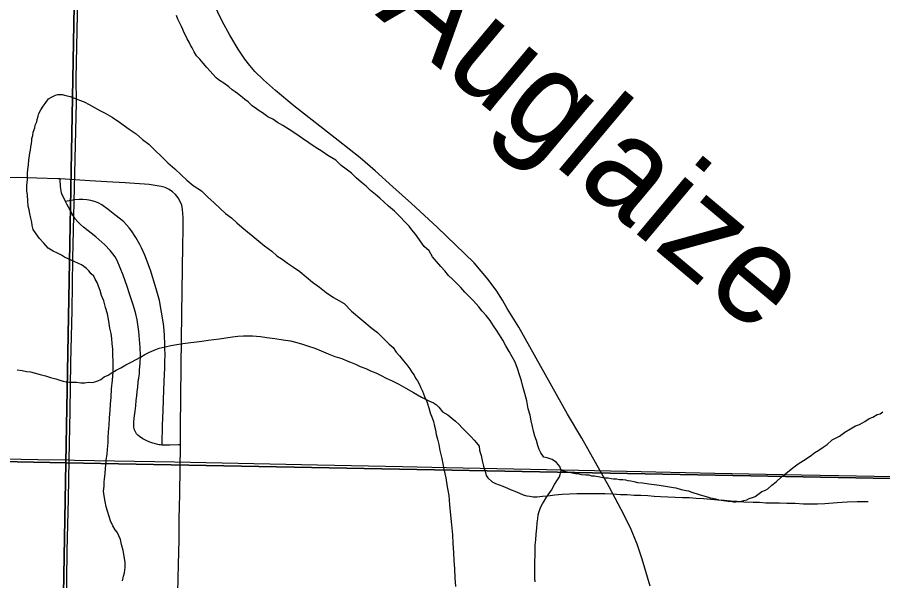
# Model space of a CAD drawing. Extents: x 2.4 to 73.1, y 4.5 to 25.6.
# Drawn here: x 47.0044 to 47.3406, y 19.0042 to 19.223 of the extents above; entities that cross this region are included whole.
import ezdxf

# ---------------------------------------------------------------- set-up
doc = ezdxf.new("R2010")
doc.units = 0
for name, color, linetype in [('GM_X_County_Road', 7, 'Continuous'), ('GM_X_Major_River', 7, 'Continuous'), ('GM_X_Major_River_Text', 7, 'Continuous'), ('GM_X_Minor_River', 7, 'Continuous'), ('GM_X_Section', 7, 'Continuous'), ('GM_X_Township_Road', 7, 'Continuous')]:
    doc.layers.add(name, color=color, linetype=linetype)

msp = doc.modelspace()

# ---------------------------------------------------------------- linework, layer by layer
at = {"layer": 'GM_X_County_Road'}
for points in [[(47.25026, 19.00209), (47.2472, 19.01252), (47.24521, 19.01838), (47.24282, 19.02407), (47.24012, 19.02964), (47.23431, 19.04062), (47.22908, 19.05015), (47.22371, 19.05959), (47.21811, 19.0689), (47.19925, 19.10266), (47.19475, 19.10998), (47.19291, 19.11311), (47.19065, 19.11667), (47.18734, 19.12116), (47.18458, 19.12439), (47.1819, 19.12761), (47.16747, 19.14154), (47.15754, 19.15075), (47.15027, 19.15712), (47.14345, 19.16344), (47.13757, 19.16849), (47.12906, 19.17524), (47.11189, 19.18861), (47.10468, 19.19454), (47.10003, 19.1987), (47.09675, 19.20202), (47.09472, 19.20433), (47.09282, 19.20679), (47.09018, 19.21067), (47.08698, 19.21602), (47.08404, 19.22153), (47.08062, 19.22851)], [(47.06776, 19.05704), (47.06779, 19.05933), (47.06784, 19.06355), (47.06813, 19.08753), (47.0683, 19.10781), (47.06875, 19.13446), (47.06888, 19.14063), (47.0689, 19.14215), (47.06886, 19.14527), (47.06865, 19.14842), (47.06831, 19.15), (47.06773, 19.15152), (47.06692, 19.15292), (47.06591, 19.1542), (47.06471, 19.1553), (47.06336, 19.1562), (47.06189, 19.15691), (47.06032, 19.15734), (47.0588, 19.15761), (47.0557, 19.15808), (47.04638, 19.15872), (47.03916, 19.15915), (47.03256, 19.15955), (47.02672, 19.1599), (47.02106, 19.16024), (47.0202, 19.16029), (47.01206, 19.16054), (47.00465, 19.16076), (46.99592, 19.16071)], [(47.0667, 18.99422), (47.06704, 19.01057), (47.06724, 19.02007), (47.06736, 19.0291), (47.0674, 19.0321), (47.06752, 19.0386), (47.06763, 19.04727), (47.06776, 19.05704)]]:
    msp.add_lwpolyline(points, dxfattribs=at)
at = {"layer": 'GM_X_Major_River'}
for points in [[(47.15565, 19.143), (47.15451, 19.14396), (47.15357, 19.1451), (47.15224, 19.14644), (47.15091, 19.14777), (47.14863, 19.14968), (47.14692, 19.1512), (47.14521, 19.15273), (47.14351, 19.15425), (47.14161, 19.15578), (47.1399, 19.1575), (47.138, 19.15902), (47.1361, 19.16074), (47.13421, 19.16245), (47.13212, 19.16398), (47.13022, 19.16551), (47.12813, 19.1676), (47.12509, 19.16932), (47.12281, 19.17085), (47.12016, 19.17257), (47.11769, 19.17429), (47.11522, 19.17601), (47.11256, 19.17772), (47.11009, 19.17944), (47.10762, 19.18097), (47.10553, 19.18212), (47.10364, 19.18345), (47.10173, 19.18441), (47.09965, 19.18594), (47.09832, 19.1867), (47.09737, 19.18746), (47.09566, 19.18861), (47.09414, 19.19013), (47.09281, 19.19109), (47.09186, 19.19185), (47.08996, 19.19338), (47.08901, 19.19414), (47.08788, 19.1949), (47.08655, 19.19605), (47.08465, 19.19738), (47.08294, 19.19853), (47.08161, 19.19948), (47.07801, 19.20349), (47.07668, 19.2052), (47.07535, 19.20673), (47.07402, 19.20806), (47.07307, 19.20958), (47.07232, 19.21111), (47.07175, 19.21225), (47.07118, 19.21339), (47.07042, 19.21472), (47.06985, 19.21586), (47.06928, 19.21701), (47.06872, 19.21834), (47.06815, 19.21948), (47.06739, 19.221), (47.06682, 19.22233), (47.06626, 19.22367)], [(47.03814, 19.03712), (47.03795, 19.03902), (47.03815, 19.04092), (47.03815, 19.04244), (47.03834, 19.04377), (47.03854, 19.04567), (47.03873, 19.04795), (47.03892, 19.05023), (47.03893, 19.05118), (47.03931, 19.05327), (47.0395, 19.05536), (47.0397, 19.05783), (47.0397, 19.05973), (47.0399, 19.06201), (47.04009, 19.06467), (47.04029, 19.06752), (47.04048, 19.07037), (47.04068, 19.07284), (47.04087, 19.0755), (47.04107, 19.07873), (47.04146, 19.08215), (47.04165, 19.08538), (47.04166, 19.08918), (47.04148, 19.09203), (47.04148, 19.09431), (47.04129, 19.09621), (47.04111, 19.09831), (47.04092, 19.10021), (47.04035, 19.1023), (47.03998, 19.10496), (47.03941, 19.10781), (47.03866, 19.11029), (47.03809, 19.11295), (47.03715, 19.11504), (47.03658, 19.11695), (47.03601, 19.11866), (47.03544, 19.11999), (47.03469, 19.12132), (47.03412, 19.12246), (47.03317, 19.12342), (47.03222, 19.12456), (47.03127, 19.12551), (47.03032, 19.12628), (47.02937, 19.12685), (47.02823, 19.12742), (47.02652, 19.12819), (47.02273, 19.12991), (47.02159, 19.13067), (47.02007, 19.13144), (47.01836, 19.1322), (47.01646, 19.13335), (47.01475, 19.13526), (47.01304, 19.13716), (47.01171, 19.13888), (47.01058, 19.14059), (47.0102, 19.14211), (47.01001, 19.14344), (47.00963, 19.14496), (47.00926, 19.14687), (47.00907, 19.1482), (47.00869, 19.14972), (47.00851, 19.15181), (47.00832, 19.1539), (47.00813, 19.15561), (47.00814, 19.15751), (47.00833, 19.15998), (47.00834, 19.16245), (47.00853, 19.16397), (47.00872, 19.16568), (47.00892, 19.16758), (47.00911, 19.16929), (47.0093, 19.17024), (47.00949, 19.17138), (47.00969, 19.17271), (47.00988, 19.17404), (47.01007, 19.17499), (47.01007, 19.17594), (47.01046, 19.17708), (47.01065, 19.17841), (47.01122, 19.18012), (47.01142, 19.18107), (47.01199, 19.1824), (47.01218, 19.18335), (47.01256, 19.18468), (47.01275, 19.18563), (47.01352, 19.18715), (47.01447, 19.18847), (47.01523, 19.18961), (47.01657, 19.19132), (47.01771, 19.19207), (47.01923, 19.19283), (47.02018, 19.19302), (47.02189, 19.19301), (47.02323, 19.19263), (47.02494, 19.19224), (47.02665, 19.19167), (47.02855, 19.1909), (47.03045, 19.19014), (47.03235, 19.18918), (47.03444, 19.18803), (47.03652, 19.18689)], [(47.03652, 19.18689), (47.03861, 19.18574), (47.04127, 19.18421), (47.04412, 19.1823), (47.04792, 19.17963), (47.05058, 19.17772), (47.05304, 19.17562), (47.05551, 19.17371), (47.05779, 19.17143), (47.06045, 19.16895), (47.06291, 19.16647), (47.06557, 19.16418), (47.06804, 19.16189), (47.07032, 19.1598), (47.07278, 19.1577), (47.07601, 19.1556), (47.07848, 19.15312), (47.08095, 19.15102), (47.08322, 19.14873), (47.08531, 19.14683), (47.08759, 19.14511), (47.08968, 19.1432), (47.09158, 19.14149), (47.09385, 19.13977), (47.09594, 19.13805), (47.09822, 19.13614), (47.1005, 19.13424), (47.10335, 19.13214), (47.10524, 19.13042), (47.10733, 19.12909), (47.10942, 19.12756), (47.1117, 19.12603), (47.11417, 19.12431), (47.11664, 19.12221), (47.1191, 19.12012), (47.12176, 19.11821), (47.12442, 19.11611), (47.12727, 19.1142), (47.13145, 19.11191), (47.13429, 19.10886), (47.14227, 19.10218), (47.14435, 19.10066), (47.14606, 19.09894), (47.14758, 19.09741), (47.14891, 19.09608), (47.15043, 19.09474), (47.15157, 19.09303), (47.15289, 19.09151), (47.15441, 19.0896), (47.15574, 19.08808), (47.15688, 19.08655), (47.15763, 19.08522), (47.15858, 19.08408), (47.15915, 19.08293), (47.15991, 19.08179), (47.16048, 19.08065), (47.16124, 19.07913), (47.1618, 19.0778), (47.16256, 19.0757), (47.16351, 19.0738), (47.16426, 19.07133), (47.16483, 19.06942), (47.16559, 19.06752), (47.16615, 19.066), (47.16653, 19.06429), (47.16691, 19.06276), (47.16709, 19.06105), (47.16766, 19.05915), (47.16823, 19.05706), (47.1686, 19.05478), (47.16936, 19.05173), (47.17011, 19.04755), (47.17087, 19.04413), (47.17143, 19.0407), (47.17199, 19.03728), (47.17237, 19.03367), (47.17274, 19.02968), (47.17311, 19.02587), (47.17349, 19.02207), (47.17367, 19.01865), (47.17385, 19.01523), (47.17404, 19.012), (47.17422, 19.00896), (47.17441, 19.00515), (47.17459, 19.00192)], [(47.20558, 19.00373), (47.2054, 19.00525), (47.2054, 19.00677), (47.2054, 19.00886), (47.20541, 19.01038), (47.20541, 19.01209), (47.2056, 19.0138), (47.20561, 19.01589), (47.20561, 19.01798), (47.2058, 19.02007), (47.206, 19.02235), (47.20619, 19.02463), (47.20639, 19.02672), (47.20658, 19.02824), (47.20677, 19.02976), (47.20697, 19.03071), (47.20735, 19.03185), (47.20792, 19.03318), (47.20849, 19.03413), (47.20906, 19.03508), (47.21002, 19.0366), (47.21059, 19.03755), (47.21135, 19.03849), (47.21192, 19.03944), (47.21307, 19.04153), (47.21421, 19.04343), (47.21498, 19.04456), (47.21536, 19.04551), (47.21574, 19.04703), (47.21517, 19.04855), (47.21385, 19.05008), (47.21214, 19.05123), (47.21024, 19.05199), (47.20891, 19.05218), (47.20777, 19.0539), (47.2072, 19.05523), (47.20663, 19.05675), (47.20607, 19.05866), (47.2055, 19.06037), (47.20493, 19.06227), (47.20456, 19.06417), (47.20399, 19.06626), (47.20361, 19.06855), (47.20286, 19.07102), (47.20229, 19.07406), (47.20154, 19.07691), (47.20078, 19.07958), (47.20022, 19.08186), (47.19946, 19.08414), (47.19871, 19.08662), (47.19776, 19.08909), (47.19662, 19.09119), (47.19549, 19.09328), (47.19416, 19.09537), (47.19302, 19.09766), (47.1917, 19.09975), (47.19056, 19.10147), (47.18942, 19.10318), (47.18809, 19.10527), (47.18658, 19.10718), (47.18506, 19.10889), (47.18373, 19.11061), (47.18164, 19.1129), (47.17994, 19.11461), (47.17823, 19.11633), (47.17671, 19.11804), (47.175, 19.11976), (47.17348, 19.12128), (47.17197, 19.12281), (47.17045, 19.12452), (47.16893, 19.12624), (47.16722, 19.12814), (47.16571, 19.13005), (47.16438, 19.13233), (47.16248, 19.13405), (47.15907, 19.13881), (47.15774, 19.14053), (47.1566, 19.14186), (47.15565, 19.143)], [(47.0453, 19.00421), (47.04569, 19.00592), (47.04607, 19.00725), (47.04626, 19.00934), (47.04627, 19.01124), (47.04589, 19.01371), (47.04552, 19.016), (47.04495, 19.01828), (47.04457, 19.02018), (47.04382, 19.0217), (47.04325, 19.02304), (47.04249, 19.02399), (47.04154, 19.02551), (47.04059, 19.02742), (47.03889, 19.03293), (47.03852, 19.03502), (47.03814, 19.03712)]]:
    msp.add_lwpolyline(points, dxfattribs=at)
at = {"layer": 'GM_X_Minor_River'}
for points in [[(47.00437, 19.08609), (47.00627, 19.08589), (47.00798, 19.08551), (47.0095, 19.08531), (47.01102, 19.08493), (47.0133, 19.08435), (47.01539, 19.08377), (47.01729, 19.0832), (47.01938, 19.08262), (47.0209, 19.08205), (47.02223, 19.08166), (47.02337, 19.08147), (47.02451, 19.08128), (47.02566, 19.08127), (47.02737, 19.08127), (47.02908, 19.08107), (47.0306, 19.08107), (47.03212, 19.08126), (47.03345, 19.08125), (47.03459, 19.08144), (47.03573, 19.08181), (47.03688, 19.08238), (47.03821, 19.08333), (47.03973, 19.08408), (47.04125, 19.08503), (47.04278, 19.08597), (47.04468, 19.08692), (47.04658, 19.08805), (47.04887, 19.08919), (47.05058, 19.09013), (47.05229, 19.09108), (47.05401, 19.09202), (47.05572, 19.09297), (47.05762, 19.09372), (47.05953, 19.09448), (47.06181, 19.09504), (47.06409, 19.09561), (47.06637, 19.09598), (47.06866, 19.09635), (47.07607, 19.09728), (47.07855, 19.09765), (47.08083, 19.09784), (47.08292, 19.09821), (47.08539, 19.09858), (47.08805, 19.09896), (47.09015, 19.09914), (47.09224, 19.09932), (47.09414, 19.09932), (47.09585, 19.09931)], [(47.09585, 19.09931), (47.09889, 19.09912), (47.10136, 19.09873), (47.10441, 19.09834), (47.10764, 19.09776), (47.11049, 19.09737), (47.11296, 19.09679), (47.11524, 19.09603), (47.11752, 19.09526), (47.11999, 19.09449), (47.12246, 19.09353), (47.12512, 19.09239), (47.12778, 19.09124), (47.13044, 19.09047), (47.13215, 19.08971), (47.13386, 19.08913), (47.13576, 19.08836), (47.13766, 19.08741), (47.13975, 19.08664), (47.14165, 19.08569), (47.14373, 19.08492), (47.14582, 19.08396), (47.14772, 19.08282), (47.15, 19.08186), (47.15266, 19.08052), (47.15532, 19.07899), (47.15836, 19.07728), (47.1614, 19.07556), (47.16425, 19.07403), (47.16615, 19.07326), (47.16729, 19.0725), (47.16823, 19.07155), (47.16956, 19.06983), (47.17165, 19.06868), (47.17317, 19.06735), (47.17469, 19.0662), (47.17602, 19.06487), (47.17716, 19.06373), (47.18076, 19.06011), (47.1819, 19.05877), (47.18285, 19.05782), (47.1838, 19.05649), (47.18398, 19.05496), (47.18417, 19.05401), (47.18455, 19.05287), (47.18493, 19.05154), (47.18511, 19.05021), (47.18549, 19.04869), (47.18587, 19.04736), (47.18625, 19.04622), (47.18662, 19.04507), (47.18719, 19.04412), (47.1889, 19.0426), (47.19023, 19.04202), (47.19156, 19.04145), (47.19308, 19.04087), (47.19479, 19.04011), (47.19631, 19.03953), (47.19764, 19.03896), (47.19954, 19.03819), (47.20087, 19.03762), (47.20239, 19.03724), (47.20353, 19.03704), (47.20486, 19.03685), (47.20638, 19.03684), (47.20847, 19.03703), (47.21057, 19.03721), (47.21323, 19.03758), (47.21608, 19.03777), (47.21893, 19.03795), (47.22178, 19.03813), (47.22616, 19.03812), (47.22939, 19.03811), (47.23262, 19.0381), (47.23566, 19.0379), (47.23871, 19.0377), (47.24137, 19.03769), (47.24403, 19.03749), (47.24669, 19.03749), (47.24935, 19.03729), (47.25182, 19.03709), (47.2543, 19.0369), (47.26285, 19.03649), (47.26551, 19.03648), (47.26817, 19.03628), (47.27103, 19.03609), (47.27388, 19.03589), (47.27654, 19.03569), (47.27901, 19.03549), (47.28148, 19.0353), (47.28395, 19.0351), (47.28661, 19.0349), (47.29023, 19.0347), (47.2927, 19.03469), (47.29517, 19.0345), (47.29783, 19.03449), (47.30049, 19.03448), (47.30334, 19.03428), (47.30658, 19.03427), (47.30981, 19.03407), (47.31247, 19.03407)], [(47.21574, 19.04703), (47.22125, 19.04588), (47.22258, 19.04568), (47.22353, 19.04549), (47.22524, 19.04529), (47.22639, 19.04529), (47.22753, 19.04491), (47.22867, 19.0449), (47.23076, 19.04452), (47.2319, 19.04432), (47.23304, 19.04413), (47.23399, 19.04413), (47.23513, 19.04393), (47.23608, 19.04374), (47.23722, 19.04374), (47.23836, 19.04354), (47.23969, 19.04354), (47.24064, 19.04335), (47.24159, 19.04315), (47.24273, 19.04296), (47.24387, 19.04277), (47.24539, 19.04238), (47.24729, 19.04219), (47.24977, 19.0418), (47.25281, 19.04141), (47.25547, 19.04102), (47.25775, 19.04064), (47.25927, 19.04044), (47.26022, 19.04025), (47.26231, 19.03967), (47.26421, 19.03928), (47.26516, 19.03909), (47.26611, 19.03871), (47.26725, 19.03832), (47.26858, 19.03794), (47.26972, 19.03756), (47.27105, 19.03717), (47.27238, 19.03679), (47.27352, 19.03641), (47.27447, 19.03621), (47.27561, 19.03602), (47.27694, 19.03564), (47.28055, 19.03505), (47.2815, 19.03505), (47.28264, 19.03486), (47.28359, 19.03486), (47.28531, 19.03504), (47.28664, 19.03542), (47.28778, 19.0356), (47.28873, 19.03617), (47.29006, 19.03655), (47.29101, 19.03692), (47.29254, 19.03806), (47.29368, 19.03882), (47.29501, 19.03938), (47.29596, 19.03995), (47.29749, 19.04128), (47.2992, 19.0426), (47.3013, 19.0445), (47.30358, 19.04639), (47.30568, 19.04809), (47.30777, 19.04961), (47.30986, 19.05093), (47.31158, 19.05207), (47.31291, 19.05301), (47.31424, 19.05396), (47.31576, 19.05491), (47.31748, 19.05604), (47.319, 19.05718), (47.32091, 19.05888), (47.32376, 19.06039), (47.32586, 19.06191), (47.32814, 19.06323), (47.33004, 19.06437), (47.33157, 19.06493), (47.33271, 19.0655), (47.33366, 19.06607), (47.33537, 19.0672), (47.3367, 19.06777), (47.33842, 19.06871), (47.33956, 19.06909), (47.3407, 19.06985)], [(47.31247, 19.03407), (47.31532, 19.03406), (47.31817, 19.03424), (47.32293, 19.03461), (47.32673, 19.03479), (47.33072, 19.03496), (47.33453, 19.03495), (47.33494, 19.03495)]]:
    msp.add_lwpolyline(points, dxfattribs=at)
at = {"layer": 'GM_X_Section'}
for points in [[(47.03245, 19.55398), (47.02331, 19.04995), (46.52121, 19.06037), (46.53339, 19.56491)], [(47.53775, 19.54273), (47.52789, 19.04042), (47.02331, 19.04995), (47.03245, 19.55398)], [(47.02331, 19.04995), (47.0144, 18.54724), (46.5083, 18.5566), (46.52121, 19.06037)], [(47.52789, 19.04042), (47.51592, 18.53684), (47.0144, 18.54724), (47.02331, 19.04995)]]:
    msp.add_lwpolyline(points, close=True, dxfattribs=at)
at = {"layer": 'GM_X_Township_Road'}
for points in [[(47.02459, 19.05112), (47.02496, 19.07025), (47.02522, 19.0889), (47.0257, 19.1091), (47.02597, 19.12931), (47.02739, 19.18992), (47.02735, 19.19924), (47.02888, 19.27384), (47.02909, 19.29249), (47.02929, 19.29871), (47.0298, 19.31891), (47.03006, 19.34067), (47.03031, 19.36865), (47.03067, 19.39352), (47.03085, 19.4075), (47.03127, 19.43081), (47.03195, 19.4681), (47.0326, 19.50384), (47.03285, 19.51783), (47.03307, 19.53179), (47.03331, 19.54577), (47.03366, 19.55395)], [(47.02318, 19.15152), (47.02247, 19.15285), (47.0219, 19.15406), (47.02165, 19.15484), (47.02151, 19.15558), (47.02137, 19.15639), (47.02126, 19.15742), (47.02108, 19.15989), (47.02106, 19.16024)], [(47.06062, 19.05685), (47.06064, 19.05723), (47.06079, 19.06443), (47.06104, 19.07028), (47.0614, 19.07835), (47.06166, 19.08442), (47.06171, 19.08663), (47.06177, 19.08928), (47.06183, 19.09205), (47.06176, 19.09437), (47.06171, 19.09625), (47.06165, 19.09928), (47.06149, 19.10149), (47.06121, 19.10393), (47.06043, 19.10851), (47.0596, 19.11299), (47.05843, 19.11752), (47.05612, 19.12485), (47.05394, 19.13061), (47.05271, 19.13347), (47.05197, 19.13483), (47.05051, 19.13756), (47.04881, 19.14012), (47.04785, 19.14131), (47.04575, 19.14357), (47.04448, 19.14461), (47.04237, 19.14635), (47.03974, 19.14839), (47.03724, 19.1502), (47.03589, 19.15092), (47.03445, 19.15146), (47.03297, 19.15188), (47.03145, 19.15212), (47.02989, 19.15222), (47.02844, 19.15229), (47.02682, 19.15215), (47.02374, 19.15162), (47.02318, 19.15152)], [(47.06062, 19.05685), (47.05996, 19.05693), (47.05958, 19.057), (47.05906, 19.05711), (47.05811, 19.05736), (47.05709, 19.05764), (47.05585, 19.05807), (47.05444, 19.05867), (47.05316, 19.05937), (47.05193, 19.06019), (47.05125, 19.06068), (47.05078, 19.06121), (47.05015, 19.0623), (47.04987, 19.06308), (47.04969, 19.06407), (47.04974, 19.06568), (47.04987, 19.06736), (47.05021, 19.07005), (47.05044, 19.07214), (47.05066, 19.07422), (47.05086, 19.07603), (47.05104, 19.07769), (47.05122, 19.07942), (47.05143, 19.08136), (47.05166, 19.083), (47.05183, 19.08462), (47.05195, 19.08615), (47.05219, 19.08855), (47.05224, 19.09167), (47.05212, 19.09481), (47.05158, 19.10102), (47.05094, 19.10551), (47.05032, 19.10844), (47.04948, 19.11139), (47.04804, 19.1156), (47.04708, 19.1185), (47.04557, 19.12286), (47.04439, 19.12573), (47.04317, 19.12859), (47.04241, 19.12994), (47.04152, 19.13121), (47.04054, 19.13243), (47.03838, 19.13468), (47.03488, 19.13779), (47.03016, 19.14157), (47.02901, 19.14258), (47.02792, 19.14365), (47.02695, 19.14481), (47.02613, 19.14607), (47.02522, 19.14765), (47.02431, 19.14925), (47.02371, 19.15045), (47.02318, 19.15152)], [(46.89101, 19.05378), (46.90502, 19.05335), (46.92993, 19.05296), (46.95484, 19.05253), (46.97976, 19.05192), (47.01245, 19.05133), (47.02459, 19.05112)], [(47.06776, 19.05704), (47.06705, 19.05702), (47.0637, 19.0569), (47.06183, 19.05686), (47.0612, 19.05683), (47.06062, 19.05685)], [(47.02, 18.79864), (47.02046, 18.82002), (47.0209, 18.84333), (47.02091, 18.85422), (47.02134, 18.86976), (47.02195, 18.89306), (47.02255, 18.93037), (47.02311, 18.95989), (47.02384, 19.01585), (47.0243, 19.03606), (47.02459, 19.05112)], [(47.02459, 19.05112), (47.02667, 19.05108), (47.04221, 19.05072), (47.06552, 19.05038), (47.1211, 19.04923), (47.15411, 19.04854), (47.17119, 19.04814), (47.20383, 19.04748), (47.24113, 19.04679), (47.27532, 19.046), (47.30174, 19.04552), (47.32349, 19.04502), (47.35769, 19.04449), (47.39965, 19.04347), (47.42918, 19.04284), (47.45715, 19.04217), (47.48536, 19.04141), (47.52397, 19.04038), (47.5276, 19.04026)]]:
    msp.add_lwpolyline(points, dxfattribs=at)

# ---------------------------------------------------------------- texts
at = {"layer": 'GM_X_Major_River_Text'}
msp.add_text('Auglaize', height=0.037894, rotation=320.038, dxfattribs=at).set_placement((47.14318, 19.22411))

doc.saveas('drawing.dxf')
